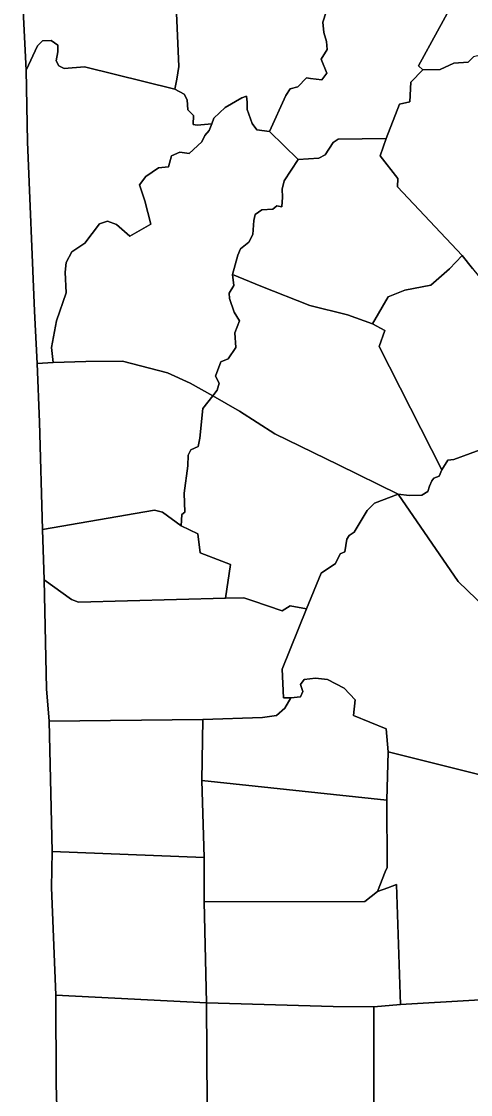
# Model space of a CAD drawing. Extents: x 2308163 to 2335412, y -96774 to 125428.
# Drawn here: x 2326135.3 to 2326180.6, y 124844.4 to 124952.6 of the extents above; entities that cross this region are included whole.
import ezdxf

# ---------------------------------------------------------------- set-up
doc = ezdxf.new("R2010")
doc.units = 0
doc.layers.add('Old_Level_20', color=7, linetype='Continuous')

msp = doc.modelspace()

# ---------------------------------------------------------------- linework, layer by layer
at = {"layer": 'Old_Level_20'}
for points in [[(2326150.4, 124965.79), (2326151.2, 124948.06), (2326151, 124946.78), (2326150.78, 124945.78), (2326141.68, 124948.03), (2326139.62, 124947.86), (2326139.09, 124948.12), (2326138.83, 124948.62), (2326138.97, 124949.52), (2326138.97, 124950.21), (2326138.31, 124950.67), (2326137.45, 124950.64), (2326136.92, 124950.15), (2326135.78, 124947.69)], [(2326166.03, 124953.56), (2326165.7, 124952.53), (2326165.81, 124951.48), (2326166.06, 124950.58), (2326166.16, 124949.77), (2326165.55, 124948.78), (2326166.11, 124947.37), (2326165.61, 124946.71), (2326164.45, 124946.85), (2326164.06, 124946.91), (2326163.19, 124946.02), (2326162.42, 124945.81), (2326161.98, 124945.14), (2326160.33, 124941.51), (2326159.05, 124941.66), (2326158.59, 124942.31), (2326158.08, 124943.71), (2326158.09, 124944.46), (2326158.01, 124945.05), (2326157.53, 124944.89), (2326155.85, 124943.91), (2326154.72, 124942.83), (2326154.52, 124942.29), (2326153.03, 124942.14), (2326152.64, 124942.2), (2326152.68, 124943.11), (2326152.09, 124943.67), (2326152.03, 124944.71), (2326151.72, 124945.28), (2326150.78, 124945.78), (2326151, 124946.78), (2326151.2, 124948.06), (2326150.4, 124965.79)], [(2326135.78, 124947.69), (2326135.32, 124957.11)], [(2326135.32, 124957.11), (2326135.78, 124947.69), (2326135.94, 124940.45), (2326136.63, 124923.39), (2326136.9, 124918.11), (2326137.14, 124912.19), (2326137.45, 124901.38), (2326137.61, 124896.29), (2326137.83, 124885.32), (2326138.1, 124882.06), (2326138.4, 124868.9), (2326138.35, 124865.29), (2326138.79, 124854.42), (2326138.83, 124845.45), (2326139.2, 124832.82)], [(2326196.24, 124956.66), (2326191.89, 124947.67), (2326187.74, 124948.36), (2326186.75, 124948.12), (2326186.23, 124948.38), (2326184.55, 124950.53), (2326184.15, 124950.83), (2326183.08, 124950.44), (2326182.81, 124949.8), (2326182.46, 124949.4), (2326180.89, 124949.03), (2326180.35, 124948.5), (2326178.93, 124948.39), (2326177.54, 124947.76), (2326175.79, 124947.71), (2326175.35, 124948.13), (2326179.18, 124955.14)], [(2326179.18, 124955.14), (2326175.35, 124948.13), (2326175.79, 124947.71), (2326174.58, 124946.49), (2326174.49, 124944.5), (2326173.44, 124944.27), (2326172.1, 124940.78), (2326167.25, 124940.72), (2326166.75, 124940.4), (2326165.93, 124939.16), (2326165.31, 124938.81), (2326163.21, 124938.69), (2326160.33, 124941.51)], [(2326160.33, 124941.51), (2326161.98, 124945.14), (2326162.42, 124945.81), (2326163.19, 124946.02), (2326164.06, 124946.91), (2326164.45, 124946.85), (2326165.61, 124946.71), (2326166.11, 124947.37), (2326165.55, 124948.78), (2326166.16, 124949.77), (2326166.06, 124950.58), (2326165.81, 124951.48), (2326165.7, 124952.53), (2326166.03, 124953.56)], [(2326135.94, 124940.45), (2326135.78, 124947.69), (2326136.92, 124950.15), (2326137.45, 124950.64), (2326138.31, 124950.67), (2326138.97, 124950.21), (2326138.97, 124949.52), (2326138.83, 124948.62), (2326139.09, 124948.12), (2326139.62, 124947.86), (2326141.68, 124948.03), (2326150.78, 124945.78), (2326151.72, 124945.28), (2326152.03, 124944.71), (2326152.09, 124943.67), (2326152.68, 124943.11), (2326152.64, 124942.2), (2326153.03, 124942.14), (2326154.52, 124942.29), (2326154.24, 124941.59), (2326153.82, 124941.09), (2326153.5, 124940.45), (2326152.24, 124939.28), (2326151.3, 124939.43), (2326150.45, 124939.06), (2326150.16, 124937.95), (2326149.13, 124937.84), (2326147.86, 124936.95), (2326147.22, 124936.13), (2326147.75, 124934.5), (2326148.35, 124932.16), (2326146.24, 124930.95), (2326144.9, 124932.14), (2326143.98, 124932.46), (2326143.2, 124932.18), (2326141.71, 124930.24), (2326140.39, 124929.36), (2326139.82, 124928.3), (2326139.73, 124927.33), (2326139.81, 124925.25), (2326138.86, 124922.4), (2326138.34, 124919.72), (2326138.5, 124918.2), (2326136.9, 124918.11), (2326136.63, 124923.39), (2326135.94, 124940.45)], [(2326175.79, 124947.71), (2326177.54, 124947.76), (2326178.93, 124948.39), (2326180.35, 124948.5), (2326180.89, 124949.03)], [(2326180.79, 124927.69), (2326179.75, 124928.99), (2326173.25, 124935.92), (2326173.27, 124936.77), (2326171.49, 124939.06), (2326172.1, 124940.78), (2326173.44, 124944.27), (2326174.49, 124944.5), (2326174.58, 124946.49), (2326175.79, 124947.71)], [(2326154.52, 124942.29), (2326154.72, 124942.83), (2326155.85, 124943.91), (2326157.53, 124944.89), (2326158.01, 124945.05), (2326158.09, 124944.46), (2326158.08, 124943.71), (2326158.59, 124942.31), (2326159.05, 124941.66), (2326160.33, 124941.51), (2326163.21, 124938.69), (2326161.8, 124936.52), (2326161.61, 124935.69), (2326161.65, 124934.88), (2326161.56, 124933.92), (2326161.07, 124934), (2326160.67, 124933.66), (2326159.54, 124933.62), (2326158.9, 124933.15), (2326158.75, 124932.54), (2326158.64, 124931.13), (2326158.24, 124930.33), (2326157.4, 124929.67), (2326157.13, 124929.02), (2326156.61, 124927.1), (2326156.72, 124925.99), (2326156.26, 124925.21), (2326156.29, 124924.68), (2326156.76, 124923.29), (2326157.3, 124922.4), (2326156.83, 124921.22), (2326156.94, 124919.71), (2326156.15, 124918.57), (2326155.43, 124918.29), (2326154.87, 124916.83), (2326155.27, 124916.13), (2326155.05, 124915.42), (2326154.62, 124914.86), (2326152.33, 124916.14), (2326150.06, 124917.18), (2326145.49, 124918.36), (2326141.8, 124918.31), (2326138.5, 124918.2), (2326138.34, 124919.72), (2326138.86, 124922.4), (2326139.81, 124925.25), (2326139.73, 124927.33), (2326139.82, 124928.3), (2326140.39, 124929.36), (2326141.71, 124930.24), (2326143.2, 124932.18), (2326143.98, 124932.46), (2326144.9, 124932.14), (2326146.24, 124930.95), (2326148.35, 124932.16), (2326147.75, 124934.5), (2326147.22, 124936.13), (2326147.86, 124936.95), (2326149.13, 124937.84), (2326150.16, 124937.95), (2326150.45, 124939.06), (2326151.3, 124939.43), (2326152.24, 124939.28), (2326153.5, 124940.45), (2326153.82, 124941.09), (2326154.24, 124941.59), (2326154.52, 124942.29)], [(2326171.49, 124939.06), (2326173.27, 124936.77), (2326173.25, 124935.92), (2326179.75, 124928.99), (2326178.48, 124927.66), (2326176.6, 124926.02), (2326173.99, 124925.52), (2326172.31, 124924.82), (2326170.71, 124922.11), (2326168.21, 124923.02), (2326164.41, 124923.96), (2326159.47, 124925.9), (2326156.61, 124927.1), (2326157.13, 124929.02), (2326157.4, 124929.67), (2326158.24, 124930.33), (2326158.64, 124931.13), (2326158.75, 124932.54), (2326158.9, 124933.15), (2326159.54, 124933.62), (2326160.67, 124933.66), (2326161.07, 124934), (2326161.56, 124933.92), (2326161.65, 124934.88), (2326161.61, 124935.69), (2326161.8, 124936.52), (2326163.21, 124938.69), (2326165.31, 124938.81), (2326165.93, 124939.16), (2326166.75, 124940.4), (2326167.25, 124940.72), (2326172.1, 124940.78), (2326171.49, 124939.06)], [(2326180.79, 124927.69), (2326185.12, 124922.33), (2326184.25, 124922.13), (2326184.52, 124914.69), (2326184.21, 124912.63), (2326184.5, 124912.7), (2326183.85, 124910.24), (2326178.93, 124908.45), (2326178.3, 124908.37), (2326177.7, 124907.38), (2326171.38, 124919.83), (2326171.96, 124921.45), (2326170.71, 124922.11), (2326172.31, 124924.82), (2326173.99, 124925.52), (2326176.6, 124926.02), (2326178.48, 124927.66), (2326179.75, 124928.99), (2326180.79, 124927.69)], [(2326156.61, 124927.1), (2326159.47, 124925.9), (2326164.41, 124923.96), (2326168.21, 124923.02), (2326170.71, 124922.11), (2326171.96, 124921.45), (2326171.38, 124919.83), (2326177.7, 124907.38), (2326177.44, 124906.74), (2326176.9, 124906.54), (2326176.7, 124906.28), (2326176.45, 124905.75), (2326176.31, 124905.2), (2326175.7, 124904.84), (2326174.4, 124904.81), (2326173.29, 124904.93), (2326167.27, 124907.91), (2326160.87, 124911.02), (2326157.32, 124913.29), (2326154.62, 124914.86), (2326155.05, 124915.42), (2326155.27, 124916.13), (2326154.87, 124916.83), (2326155.43, 124918.29), (2326156.15, 124918.57), (2326156.94, 124919.71), (2326156.83, 124921.22), (2326157.3, 124922.4), (2326156.76, 124923.29), (2326156.29, 124924.68), (2326156.26, 124925.21), (2326156.72, 124925.99), (2326156.61, 124927.1)], [(2326137.14, 124912.19), (2326136.9, 124918.11), (2326138.5, 124918.2), (2326141.8, 124918.31), (2326145.49, 124918.36), (2326150.06, 124917.18), (2326152.33, 124916.14), (2326154.62, 124914.86), (2326153.59, 124913.59), (2326153.3, 124910.59), (2326153.12, 124909.76), (2326152.39, 124909.41), (2326152.14, 124908.88), (2326152.09, 124907.8), (2326151.74, 124905.04), (2326151.8, 124903.14), (2326151.48, 124902.9), (2326151.42, 124901.76), (2326149.54, 124903.14), (2326148.72, 124903.33), (2326137.45, 124901.38), (2326137.14, 124912.19)], [(2326154.62, 124914.86), (2326157.32, 124913.29), (2326160.87, 124911.02), (2326167.27, 124907.91), (2326173.29, 124904.93), (2326170.92, 124904.04), (2326170.19, 124903.29), (2326168.85, 124901.1), (2326168.35, 124900.78), (2326168.13, 124900.41), (2326167.94, 124899.13), (2326167.46, 124898.91), (2326166.98, 124897.96), (2326165.54, 124896.98), (2326164.06, 124893.37), (2326162.42, 124893.68), (2326161.61, 124893.17), (2326158.66, 124894.19), (2326157.75, 124894.5), (2326155.88, 124894.44), (2326156.38, 124897.86), (2326153.33, 124899.01), (2326153.11, 124900.93), (2326151.42, 124901.76), (2326151.48, 124902.9), (2326151.8, 124903.14), (2326151.74, 124905.04), (2326152.09, 124907.8), (2326152.14, 124908.88), (2326152.39, 124909.41), (2326153.12, 124909.76), (2326153.3, 124910.59), (2326153.59, 124913.59), (2326154.62, 124914.86)], [(2326188.49, 124887.32), (2326179.35, 124896.14), (2326173.29, 124904.93), (2326174.4, 124904.81), (2326175.7, 124904.84), (2326176.31, 124905.2), (2326176.45, 124905.75), (2326176.7, 124906.28), (2326176.9, 124906.54), (2326177.44, 124906.74), (2326177.7, 124907.38), (2326178.3, 124908.37), (2326178.93, 124908.45), (2326183.85, 124910.24)], [(2326184.41, 124875.94), (2326172.28, 124878.97), (2326172.1, 124881.27), (2326168.81, 124882.62), (2326168.98, 124884.19), (2326167.86, 124885.38), (2326166.18, 124886.26), (2326164.96, 124886.38), (2326163.82, 124886.27), (2326163.47, 124885.75), (2326163.7, 124885.03), (2326163.45, 124884.49), (2326162.49, 124884.41), (2326161.75, 124884.4), (2326161.6, 124887.28), (2326164.06, 124893.37), (2326165.54, 124896.98), (2326166.98, 124897.96), (2326167.46, 124898.91), (2326167.94, 124899.13), (2326168.13, 124900.41), (2326168.35, 124900.78), (2326168.85, 124901.1), (2326170.19, 124903.29), (2326170.92, 124904.04), (2326173.29, 124904.93)], [(2326173.29, 124904.93), (2326179.35, 124896.14), (2326188.49, 124887.32)], [(2326151.42, 124901.76), (2326153.11, 124900.93), (2326153.33, 124899.01), (2326156.38, 124897.86), (2326155.88, 124894.44), (2326141.07, 124894.04), (2326140.38, 124894.31), (2326137.61, 124896.29), (2326137.45, 124901.38), (2326148.72, 124903.33), (2326149.54, 124903.14), (2326151.42, 124901.76)], [(2326137.61, 124896.29), (2326140.38, 124894.31), (2326141.07, 124894.04), (2326155.88, 124894.44), (2326157.75, 124894.5), (2326158.66, 124894.19), (2326161.61, 124893.17), (2326162.42, 124893.68), (2326164.06, 124893.37), (2326161.6, 124887.28), (2326161.75, 124884.4), (2326162.49, 124884.41), (2326161.88, 124883.35), (2326161.05, 124882.62), (2326159.61, 124882.43), (2326153.61, 124882.23), (2326138.1, 124882.06), (2326137.83, 124885.32), (2326137.61, 124896.29)], [(2326153.52, 124876.06), (2326153.61, 124882.23), (2326159.61, 124882.43), (2326161.05, 124882.62), (2326161.88, 124883.35), (2326162.49, 124884.41), (2326163.45, 124884.49), (2326163.7, 124885.03), (2326163.47, 124885.75), (2326163.82, 124886.27), (2326164.96, 124886.38), (2326166.18, 124886.26), (2326167.86, 124885.38), (2326168.98, 124884.19), (2326168.81, 124882.62), (2326172.1, 124881.27), (2326172.28, 124878.97), (2326172.15, 124874.09), (2326153.52, 124876.06)], [(2326138.4, 124868.9), (2326138.1, 124882.06), (2326153.61, 124882.23), (2326153.52, 124876.06), (2326153.73, 124868.3), (2326138.4, 124868.9)], [(2326189.04, 124854.4), (2326173.53, 124853.5), (2326173.15, 124865.57), (2326172.27, 124865.24), (2326171.21, 124864.87), (2326171.99, 124866.87), (2326172.21, 124867.3), (2326172.15, 124874.09), (2326172.28, 124878.97), (2326184.41, 124875.94)], [(2326153.73, 124868.3), (2326153.52, 124876.06), (2326172.15, 124874.09), (2326172.21, 124867.3), (2326171.99, 124866.87), (2326171.21, 124864.87), (2326169.94, 124863.86), (2326153.74, 124863.83), (2326153.73, 124868.3)], [(2326138.4, 124868.9), (2326153.73, 124868.3), (2326153.74, 124863.83), (2326153.98, 124853.66), (2326138.79, 124854.42), (2326138.35, 124865.29), (2326138.4, 124868.9)], [(2326171.21, 124864.87), (2326172.27, 124865.24), (2326173.15, 124865.57), (2326173.53, 124853.5), (2326170.85, 124853.24), (2326166.76, 124853.3), (2326153.98, 124853.66), (2326153.74, 124863.83), (2326169.94, 124863.86), (2326171.21, 124864.87)], [(2326138.83, 124845.45), (2326138.79, 124854.42), (2326153.98, 124853.66), (2326154.11, 124832.93), (2326139.2, 124832.82), (2326138.83, 124845.45)], [(2326173.53, 124853.5), (2326189.04, 124854.4), (2326189.68, 124845.86), (2326190.72, 124833.31), (2326170.88, 124833.08), (2326170.85, 124853.24), (2326173.53, 124853.5)], [(2326153.98, 124853.66), (2326166.76, 124853.3), (2326170.85, 124853.24), (2326170.88, 124833.08), (2326164.57, 124832.9), (2326154.11, 124832.93), (2326153.98, 124853.66)]]:
    msp.add_lwpolyline(points, dxfattribs=at)

doc.saveas('drawing.dxf')
